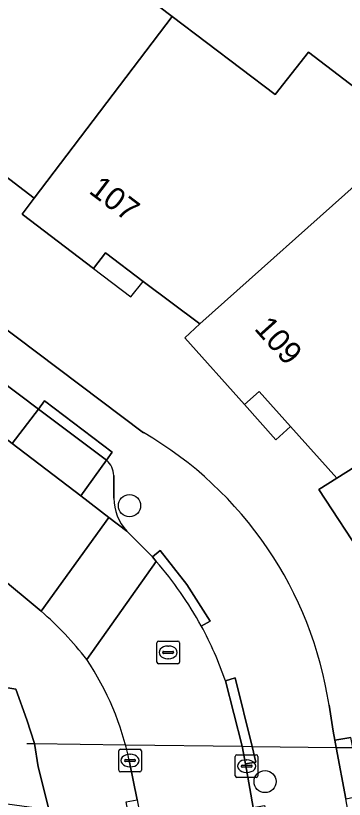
# Model space of a CAD drawing. Extents: x 159626 to 160723, y 388173 to 389416.
# Drawn here: x 160343.21 to 160357.7, y 388532.23 to 388566.81 of the extents above; entities that cross this region are included whole.
import ezdxf

# ---------------------------------------------------------------- set-up
doc = ezdxf.new("R2010")
doc.units = 0
for name, color, linetype in [('IMGEO_Berm_groen', 7, 'Continuous'), ('IMGEO_Boom', 7, 'Continuous'), ('IMGEO_Duiker', 7, 'Continuous'), ('IMGEO_Erf', 7, 'Continuous'), ('IMGEO_Groenvoorziening', 7, 'Continuous'), ('IMGEO_Haag', 7, 'Continuous'), ('IMGEO_Kolk', 7, 'Continuous'), ('IMGEO_Pand', 7, 'Continuous'), ('IMGEO_Pand_nummerreeks', 7, 'Continuous'), ('IMGEO_Pand_overbouw', 7, 'Continuous'), ('IMGEO_Parkeervlak_open', 7, 'Continuous'), ('IMGEO_Rijbaan_lokaal_open', 7, 'Continuous'), ('IMGEO_Rioolput', 7, 'Continuous'), ('IMGEO_Voetpad_open', 7, 'Continuous')]:
    doc.layers.add(name, color=color, linetype=linetype)

msp = doc.modelspace()

# ---------------------------------------------------------------- linework, layer by layer
at = {"layer": 'IMGEO_Berm_groen'}
for points in [[(160343.205, 388537.088), (160340.672, 388537.496), (160340.587, 388536.943), (160297.754, 388543.881), (160297.553, 388541.303), (160297.312, 388538.219), (160344.66, 388531.774), (160344.253, 388533.436), (160344.2, 388533.667), (160344.033, 388534.686), (160343.692, 388535.729)], [(160358.083, 388534.508), (160357.982, 388534.962), (160357.289, 388534.835), (160357.347, 388534.518), (160357.763, 388532.245), (160358.545, 388532.413), (160358.456, 388532.831)]]:
    msp.add_lwpolyline(points, close=True, dxfattribs=at)
at = {"layer": 'IMGEO_Boom'}
for centre in [(160348.225, 388545.189), (160354.206, 388533.012)]:
    msp.add_circle(centre, 0.489, dxfattribs=at)
at = {"layer": 'IMGEO_Duiker'}
msp.add_lwpolyline([(160343.691, 388534.69), (160343.899, 388534.687), (160344.033, 388534.686), (160348.062, 388534.635), (160353.201, 388534.57), (160353.63, 388534.565), (160357.347, 388534.518), (160357.672, 388534.514), (160358.083, 388534.508), (160358.659, 388534.501)], dxfattribs=at)
at = {"layer": 'IMGEO_Erf'}
for points in [[(160358.62, 388542.776), (160356.583, 388545.902), (160357.365, 388546.405), (160355.329, 388548.681), (160353.943, 388550.229), (160353.294, 388549.648), (160350.66, 388552.59), (160351.322, 388553.207), (160348.823, 388555.089), (160347.16, 388556.353), (160346.634, 388555.661), (160343.49, 388558.05), (160344.024, 388558.754), (160341.416, 388560.742), (160339.734, 388561.999), (160339.207, 388561.307), (160336.06, 388563.69), (160339.086, 388567.672), (160342.683, 388572.406), (160350.105, 388566.777), (160354.65, 388563.33), (160356.12, 388565.2), (160360.54, 388561.82)], [(160332.87, 388560.441), (160348.847, 388548.41)], [(160357.027, 388536.378), (160357.215, 388535.238), (160357.289, 388534.835), (160357.982, 388534.962)]]:
    msp.add_lwpolyline(points, dxfattribs=at)
msp.add_arc((160340.381, 388533.858), 16.836, 8.6094, 59.8105, dxfattribs=at)
at = {"layer": 'IMGEO_Groenvoorziening'}
msp.add_lwpolyline([(160338.027, 388543.91), (160337.538, 388544.284), (160335.103, 388540.79), (160334.733, 388540.418), (160334.36, 388540.07), (160334.058, 388539.805), (160333.634, 388539.46), (160333.112, 388539.069), (160333.105, 388538.715), (160340.672, 388537.496), (160343.205, 388537.088)], dxfattribs=at)
at = {"layer": 'IMGEO_Haag'}
msp.add_lwpolyline([(160358.083, 388534.508), (160357.982, 388534.962), (160357.289, 388534.835), (160357.347, 388534.518), (160357.763, 388532.245), (160358.545, 388532.413), (160358.456, 388532.831)], close=True, dxfattribs=at)
at = {"layer": 'IMGEO_Kolk'}
for p, q in [((160347.749, 388533.514), (160347.749, 388534.366)), ((160347.824, 388534.44), (160348.676, 388534.44)), ((160348.75, 388534.366), (160348.75, 388533.514)), ((160348.237, 388534.22), (160348.262, 388534.22)), ((160352.89, 388533.266), (160352.89, 388534.118)), ((160352.965, 388534.192), (160353.817, 388534.192)), ((160353.891, 388534.118), (160353.891, 388533.266)), ((160348.008, 388533.934), (160348.008, 388533.946)), ((160348.446, 388533.897), (160348.048, 388533.897)), ((160348.051, 388533.983), (160348.449, 388533.983)), ((160348.492, 388533.946), (160348.492, 388533.934)), ((160353.149, 388533.686), (160353.149, 388533.698)), ((160353.192, 388533.735), (160353.59, 388533.735)), ((160353.378, 388533.972), (160353.403, 388533.972)), ((160353.633, 388533.698), (160353.633, 388533.686)), ((160348.676, 388533.44), (160347.824, 388533.44)), ((160348.26, 388533.66), (160348.235, 388533.66)), ((160353.587, 388533.649), (160353.189, 388533.649)), ((160353.401, 388533.412), (160353.376, 388533.412)), ((160353.817, 388533.192), (160352.965, 388533.192))]:
    msp.add_line(p, q, dxfattribs=at)
for points in [[(160347.749, 388533.514), (160347.749, 388534.366)], [(160347.824, 388534.44), (160348.676, 388534.44)], [(160348.75, 388534.366), (160348.75, 388533.514)], [(160352.89, 388533.266), (160352.89, 388534.118)], [(160352.965, 388534.192), (160353.817, 388534.192)], [(160353.891, 388534.118), (160353.891, 388533.266)], [(160348.676, 388533.44), (160347.824, 388533.44)], [(160353.817, 388533.192), (160352.965, 388533.192)]]:
    msp.add_lwpolyline(points, dxfattribs=at)
for centre, radius, start, end in [((160347.826, 388534.364), 0.0765, 91.552, 178.448), ((160347.826, 388534.364), 0.0765, 91.552, 178.448), ((160348.674, 388534.364), 0.0765, 1.552, 88.448), ((160348.674, 388534.364), 0.0765, 1.552, 88.448), ((160352.967, 388534.116), 0.0765, 91.552, 178.448), ((160352.967, 388534.116), 0.0765, 91.552, 178.448), ((160353.815, 388534.116), 0.0765, 1.552, 88.448), ((160353.815, 388534.116), 0.0765, 1.552, 88.448), ((160348.048, 388533.943), 0.0403, 85.8775, 175.7526), ((160348.045, 388533.933), 0.0366, 178.938, 274.7102), ((160348.449, 388533.94), 0.043, 264.8664, 352.4533), ((160348.453, 388533.945), 0.0386, 1.7309, 96.639), ((160353.189, 388533.695), 0.0403, 85.8775, 175.7526), ((160353.186, 388533.685), 0.0366, 178.938, 274.7102), ((160353.59, 388533.692), 0.043, 264.8664, 352.4533), ((160353.594, 388533.697), 0.0386, 1.7309, 96.639), ((160347.826, 388533.516), 0.0765, 181.552, 268.448), ((160347.826, 388533.516), 0.0765, 181.552, 268.448), ((160348.674, 388533.516), 0.0765, 271.552, 358.448), ((160348.674, 388533.516), 0.0765, 271.552, 358.448), ((160352.967, 388533.268), 0.0765, 181.552, 268.448), ((160352.967, 388533.268), 0.0765, 181.552, 268.448), ((160353.815, 388533.268), 0.0765, 271.552, 358.448), ((160353.815, 388533.268), 0.0765, 271.552, 358.448)]:
    msp.add_arc(centre, radius, start, end, dxfattribs=at)
for centre, major_axis, ratio, start_param, end_param in [((160348.236, 388533.94), (-0.387, 0.002), 0.722429, 4.712389, 7.853982), ((160348.261, 388533.94), (-0.39, 0.002), 0.717154, 1.570796, 4.712389), ((160353.377, 388533.692), (-0.387, 0.002), 0.722429, 4.712389, 7.853982), ((160353.402, 388533.692), (-0.39, 0.002), 0.717154, 1.570796, 4.712389)]:
    msp.add_ellipse(centre, major_axis=major_axis, ratio=ratio, start_param=start_param, end_param=end_param, dxfattribs=at)
at = {"layer": 'IMGEO_Pand'}
for points in [[(160350.105, 388566.777), (160342.683, 388572.406), (160339.086, 388567.672), (160336.06, 388563.69), (160339.207, 388561.307), (160339.734, 388561.999), (160341.416, 388560.742), (160344.024, 388558.754)], [(160358.817, 388559.886), (160360.54, 388561.82), (160356.12, 388565.2), (160354.65, 388563.33), (160350.105, 388566.777), (160344.024, 388558.754), (160343.49, 388558.05), (160346.634, 388555.661), (160347.16, 388556.353), (160348.823, 388555.089), (160351.322, 388553.207)], [(160358.817, 388559.886), (160351.322, 388553.207), (160350.66, 388552.59), (160353.294, 388549.648), (160353.943, 388550.229), (160355.329, 388548.681), (160357.365, 388546.405), (160365.801, 388551.712)], [(160370.93, 388548.23), (160368.929, 388546.923), (160365.801, 388551.712), (160357.365, 388546.405), (160356.583, 388545.902), (160358.62, 388542.776), (160358.747, 388542.579), (160359.473, 388543.047), (160360.614, 388541.279), (160362.527, 388538.344), (160373.023, 388545.025)]]:
    msp.add_lwpolyline(points, close=True, dxfattribs=at)
at = {"layer": 'IMGEO_Pand_overbouw'}
for points in [[(160348.823, 388555.089), (160347.16, 388556.353), (160346.634, 388555.661), (160348.28, 388554.41)], [(160355.329, 388548.681), (160353.943, 388550.229), (160353.294, 388549.648), (160354.68, 388548.1)]]:
    msp.add_lwpolyline(points, close=True, dxfattribs=at)
at = {"layer": 'IMGEO_Parkeervlak_open'}
for points in [[(160339.884, 388552.701), (160338.751, 388551.221), (160343.047, 388547.933), (160344.208, 388549.451)], [(160344.208, 388549.451), (160343.047, 388547.933), (160346.077, 388545.615), (160347.213, 388547.192)]]:
    msp.add_lwpolyline(points, close=True, dxfattribs=at)
for points in [[(160347.213, 388547.192), (160346.077, 388545.615), (160347.309, 388544.672), (160348.103, 388544.064)], [(160347.536, 388545.516), (160347.535, 388546.515)]]:
    msp.add_lwpolyline(points, dxfattribs=at)
for centre, radius, start, end in [((160346.54, 388546.457), 0.997, 3.3574, 47.5168), ((160349.666, 388545.511), 2.13, 179.8657, 222.7952)]:
    msp.add_arc(centre, radius, start, end, dxfattribs=at)
at = {"layer": 'IMGEO_Rijbaan_lokaal_open'}
for points in [[(160326.464, 388554.309), (160335.869, 388547.074), (160338.771, 388544.859), (160342.387, 388542.137), (160344.325, 388540.529), (160347.309, 388544.672), (160346.077, 388545.615), (160343.047, 388547.933), (160338.751, 388551.221), (160335.77, 388553.502), (160330.728, 388557.361)], [(160349.405, 388542.729), (160349.234, 388542.923), (160348.103, 388544.064), (160347.309, 388544.672), (160344.325, 388540.529)], [(160346.34, 388538.399), (160349.405, 388542.729)], [(160349.405, 388542.729), (160346.34, 388538.399)], [(160355.785, 388520.824), (160355.208, 388524.002), (160355.076, 388524.694), (160355.021, 388524.979), (160353.684, 388531.867), (160353.341, 388533.792), (160353.201, 388534.57), (160352.458, 388537.452)], [(160348.215, 388533.943), (160348.568, 388532.21), (160349.798, 388525.5), (160349.925, 388524.728), (160350.008, 388524.29), (160350.3, 388522.853), (160354.588, 388500), (160354.681, 388499.504), (160355.339, 388495.817), (160360.315, 388496.776), (160359.705, 388500), (160359.619, 388500.498), (160355.785, 388520.824)]]:
    msp.add_lwpolyline(points, dxfattribs=at)
for centre, radius, start, end in [((160337.006, 388531.983), 16.408, 28.7596, 40.9164), ((160334.389, 388529.112), 15.135, 37.8521, 48.9694), ((160337.54, 388532.33), 15.773, 18.9508, 28.5877), ((160335.665, 388531.285), 12.829, 11.9597, 33.6811)]:
    msp.add_arc(centre, radius, start, end, dxfattribs=at)
at = {"layer": 'IMGEO_Rioolput'}
for p, q in [((160349.505, 388539.212), (160350.357, 388539.212)), ((160349.43, 388538.286), (160349.43, 388539.138)), ((160349.918, 388538.992), (160349.943, 388538.992)), ((160350.431, 388539.138), (160350.431, 388538.286)), ((160349.689, 388538.706), (160349.689, 388538.718)), ((160350.127, 388538.669), (160349.729, 388538.669)), ((160349.732, 388538.755), (160350.13, 388538.755)), ((160350.173, 388538.718), (160350.173, 388538.706)), ((160350.357, 388538.212), (160349.505, 388538.212)), ((160349.941, 388538.432), (160349.916, 388538.432))]:
    msp.add_line(p, q, dxfattribs=at)
for points in [[(160349.505, 388539.212), (160350.357, 388539.212)], [(160349.43, 388538.286), (160349.43, 388539.138)], [(160350.431, 388539.138), (160350.431, 388538.286)], [(160350.357, 388538.212), (160349.505, 388538.212)]]:
    msp.add_lwpolyline(points, dxfattribs=at)
for centre, radius, start, end in [((160349.507, 388539.136), 0.0765, 91.552, 178.448), ((160349.507, 388539.136), 0.0765, 91.552, 178.448), ((160350.355, 388539.136), 0.0765, 1.552, 88.448), ((160350.355, 388539.136), 0.0765, 1.552, 88.448), ((160349.729, 388538.715), 0.0403, 85.8775, 175.7526), ((160349.726, 388538.705), 0.0366, 178.938, 274.7102), ((160350.13, 388538.712), 0.043, 264.8664, 352.4533), ((160350.134, 388538.717), 0.0386, 1.7309, 96.639), ((160349.507, 388538.288), 0.0765, 181.552, 268.448), ((160349.507, 388538.288), 0.0765, 181.552, 268.448), ((160350.355, 388538.288), 0.0765, 271.552, 358.448), ((160350.355, 388538.288), 0.0765, 271.552, 358.448)]:
    msp.add_arc(centre, radius, start, end, dxfattribs=at)
for centre, major_axis, ratio, start_param, end_param in [((160349.917, 388538.712), (-0.387, 0.002), 0.722429, 4.712389, 7.853982), ((160349.942, 388538.712), (-0.39, 0.002), 0.717154, 1.570796, 4.712389)]:
    msp.add_ellipse(centre, major_axis=major_axis, ratio=ratio, start_param=start_param, end_param=end_param, dxfattribs=at)
at = {"layer": 'IMGEO_Voetpad_open'}
for points in [[(160348.847, 388548.41), (160332.87, 388560.441)], [(160331.539, 388558.975), (160336.87, 388554.967), (160337.138, 388555.326), (160340.145, 388553.067), (160339.884, 388552.701), (160344.208, 388549.451), (160344.481, 388549.808), (160347.468, 388547.552), (160347.213, 388547.192)], [(160344.325, 388540.529), (160342.387, 388542.137), (160338.771, 388544.859), (160335.869, 388547.074), (160326.464, 388554.309)], [(160347.535, 388546.515), (160347.536, 388545.516)], [(160348.103, 388544.064), (160349.234, 388542.923), (160349.585, 388543.207), (160350.761, 388541.705), (160351.789, 388540.097), (160351.39, 388539.877)], [(160351.39, 388539.877), (160351.789, 388540.097), (160350.761, 388541.705), (160349.585, 388543.207), (160349.234, 388542.923), (160349.405, 388542.729)], [(160352.458, 388537.452), (160352.89, 388537.596), (160353.63, 388534.565), (160353.801, 388533.862), (160353.341, 388533.792), (160353.684, 388531.867), (160354.174, 388531.962), (160355.511, 388525.074), (160355.021, 388524.979), (160355.076, 388524.694), (160355.208, 388524.002), (160355.785, 388520.824)], [(160343.205, 388537.088), (160343.692, 388535.729), (160344.033, 388534.686), (160344.2, 388533.667), (160344.253, 388533.436), (160344.66, 388531.774), (160345.399, 388527.564), (160345.929, 388524.755), (160346.552, 388521.45), (160347.273, 388517.626), (160350.597, 388500), (160352.42, 388490.328), (160352.693, 388488.882), (160352.833, 388487.974), (160352.956, 388486.564), (160353.202, 388482.859), (160353.404, 388479.813), (160353.597, 388476.893), (160353.727, 388474.938), (160354.446, 388474.988), (160354.6, 388474.999)], [(160359.702, 388522.062), (160359.212, 388524.666), (160359.01, 388525.738), (160358.724, 388527.189), (160357.961, 388531.163), (160357.763, 388532.245), (160357.347, 388534.518), (160357.289, 388534.835), (160357.215, 388535.238), (160357.027, 388536.378)], [(160350.3, 388522.853), (160350.008, 388524.29), (160349.925, 388524.728), (160349.798, 388525.5), (160349.307, 388525.41), (160348.077, 388532.12), (160348.568, 388532.21), (160348.215, 388533.943)]]:
    msp.add_lwpolyline(points, dxfattribs=at)
for points in [[(160344.208, 388549.451), (160347.213, 388547.192), (160347.468, 388547.552), (160344.481, 388549.808)], [(160352.89, 388537.596), (160352.458, 388537.452), (160353.201, 388534.57), (160353.341, 388533.792), (160353.801, 388533.862), (160353.63, 388534.565)]]:
    msp.add_lwpolyline(points, close=True, dxfattribs=at)
for centre, radius, start, end in [((160340.381, 388533.858), 16.836, 8.6094, 59.8105), ((160346.54, 388546.457), 0.997, 3.3574, 47.5168), ((160349.666, 388545.511), 2.13, 179.8657, 222.7952), ((160337.006, 388531.983), 16.408, 28.7596, 40.9164), ((160334.389, 388529.112), 15.135, 37.8521, 48.9694), ((160337.54, 388532.33), 15.773, 18.9508, 28.5877), ((160335.665, 388531.285), 12.829, 11.9597, 33.6811)]:
    msp.add_arc(centre, radius, start, end, dxfattribs=at)

# ---------------------------------------------------------------- texts
at = {"layer": 'IMGEO_Pand_nummerreeks'}
for s, rotation, p in [('107', 322.7692, (160346.386, 388559.016)), ('109', 311.8372, (160353.689, 388552.985))]:
    msp.add_text(s, height=1, rotation=rotation, dxfattribs=at).set_placement(p)

doc.saveas('drawing.dxf')
